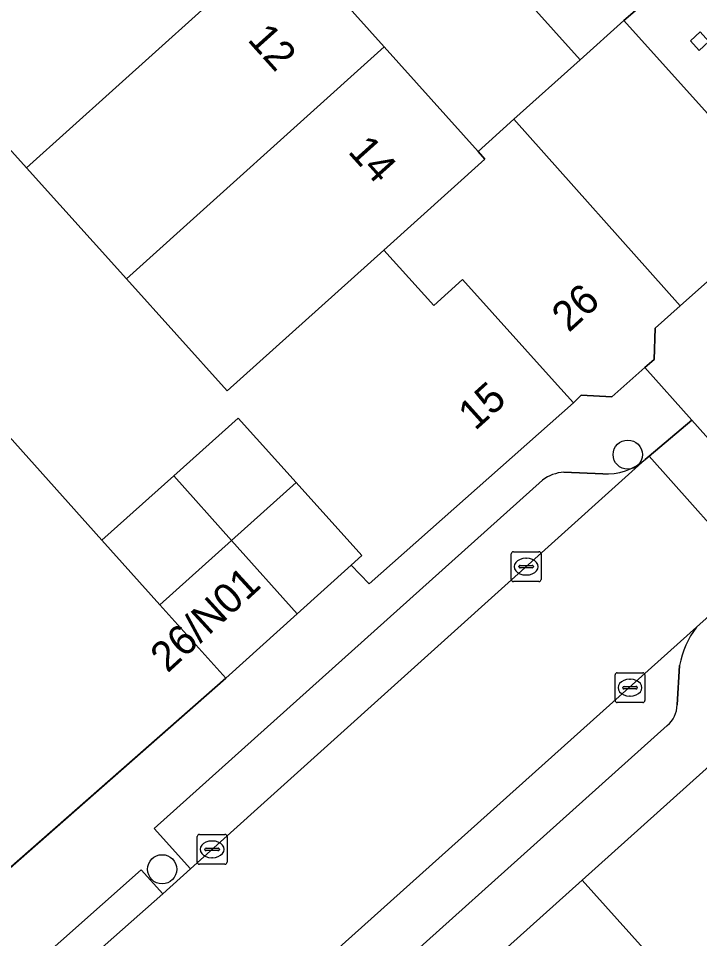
# Model space of a CAD drawing. Extents: x 162172 to 163187, y 382874 to 383685.
# Drawn here: x 162772.35 to 162795.16, y 383446.89 to 383477.69 of the extents above; entities that cross this region are included whole.
import ezdxf

# ---------------------------------------------------------------- set-up
doc = ezdxf.new("R2010")
doc.units = 0
for name, color, linetype in [('IMGEO_Boom', 7, 'Continuous'), ('IMGEO_Erf', 7, 'Continuous'), ('IMGEO_Kolk', 7, 'Continuous'), ('IMGEO_Muur', 7, 'Continuous'), ('IMGEO_Pand', 7, 'Continuous'), ('IMGEO_Pand_nummerreeks', 7, 'Continuous'), ('IMGEO_Pand_overbouw', 7, 'Continuous'), ('IMGEO_Parkeervlak_open', 7, 'Continuous'), ('IMGEO_Rijbaan_lokaal_open', 7, 'Continuous'), ('IMGEO_Voetpad_open', 7, 'Continuous')]:
    doc.layers.add(name, color=color, linetype=linetype)

msp = doc.modelspace()

# ---------------------------------------------------------------- linework, layer by layer
at = {"layer": 'IMGEO_Boom'}
for centre in [(162792.75, 383463.084), (162777.159, 383449.206)]:
    msp.add_circle(centre, 0.489, dxfattribs=at)
at = {"layer": 'IMGEO_Erf'}
msp.add_lwpolyline([(162767.897, 383495.346), (162771.236, 383491.625), (162774.575, 383487.903), (162777.914, 383484.182), (162781.254, 383480.46), (162784.593, 383476.739), (162787.737, 383473.234), (162788.939, 383474.311), (162791.154, 383476.295), (162767.726, 383502.35), (162764.343, 383499.308)], close=True, dxfattribs=at)
msp.add_lwpolyline([(162769.773, 383466.217), (162775.143, 383460.218), (162777.548, 383462.374), (162779.708, 383464.311), (162781.642, 383462.149), (162783.841, 383459.711), (162783.484, 383459.388), (162784.091, 383458.764), (162790.936, 383464.82), (162790.302, 383465.524), (162787.221, 383468.943), (162786.255, 383468.073), (162784.581, 383469.93), (162779.338, 383465.217), (162775.962, 383468.97), (162772.618, 383472.688), (162769.274, 383476.405)], dxfattribs=at)
at = {"layer": 'IMGEO_Kolk'}
for p, q in [((162788.848, 383458.91), (162788.848, 383459.762)), ((162788.923, 383459.836), (162789.775, 383459.836)), ((162789.849, 383459.762), (162789.849, 383458.91)), ((162789.336, 383459.616), (162789.361, 383459.616)), ((162789.107, 383459.33), (162789.107, 383459.342)), ((162789.545, 383459.293), (162789.147, 383459.293)), ((162789.15, 383459.379), (162789.548, 383459.379)), ((162789.591, 383459.342), (162789.591, 383459.33)), ((162789.775, 383458.836), (162788.923, 383458.836)), ((162789.359, 383459.056), (162789.334, 383459.056)), ((162792.399, 383455.785), (162793.251, 383455.785)), ((162792.324, 383454.859), (162792.324, 383455.711)), ((162792.812, 383455.565), (162792.837, 383455.565)), ((162793.325, 383455.711), (162793.325, 383454.859)), ((162792.583, 383455.279), (162792.583, 383455.291)), ((162793.021, 383455.242), (162792.623, 383455.242)), ((162792.626, 383455.328), (162793.024, 383455.328)), ((162793.067, 383455.291), (162793.067, 383455.279)), ((162792.835, 383455.005), (162792.81, 383455.005)), ((162793.251, 383454.785), (162792.399, 383454.785)), ((162778.332, 383449.447), (162778.332, 383450.299)), ((162778.407, 383450.373), (162779.259, 383450.373)), ((162779.333, 383450.299), (162779.333, 383449.447)), ((162778.634, 383449.916), (162779.032, 383449.916)), ((162778.82, 383450.153), (162778.845, 383450.153)), ((162778.591, 383449.867), (162778.591, 383449.879)), ((162779.029, 383449.83), (162778.631, 383449.83)), ((162778.843, 383449.593), (162778.818, 383449.593)), ((162779.075, 383449.879), (162779.075, 383449.867)), ((162779.259, 383449.373), (162778.407, 383449.373))]:
    msp.add_line(p, q, dxfattribs=at)
for points in [[(162788.848, 383458.91), (162788.848, 383459.762)], [(162788.923, 383459.836), (162789.775, 383459.836)], [(162789.849, 383459.762), (162789.849, 383458.91)], [(162789.775, 383458.836), (162788.923, 383458.836)], [(162792.399, 383455.785), (162793.251, 383455.785)], [(162792.324, 383454.859), (162792.324, 383455.711)], [(162793.325, 383455.711), (162793.325, 383454.859)], [(162793.251, 383454.785), (162792.399, 383454.785)], [(162778.332, 383449.447), (162778.332, 383450.299)], [(162778.407, 383450.373), (162779.259, 383450.373)], [(162779.333, 383450.299), (162779.333, 383449.447)], [(162779.259, 383449.373), (162778.407, 383449.373)]]:
    msp.add_lwpolyline(points, dxfattribs=at)
for centre, radius, start, end in [((162788.925, 383459.76), 0.0765, 91.552, 178.448), ((162788.925, 383459.76), 0.0765, 91.552, 178.448), ((162789.773, 383459.76), 0.0765, 1.552, 88.448), ((162789.773, 383459.76), 0.0765, 1.552, 88.448), ((162789.147, 383459.339), 0.0403, 85.8775, 175.7526), ((162789.144, 383459.329), 0.0366, 178.938, 274.7102), ((162789.548, 383459.336), 0.043, 264.8664, 352.4533), ((162789.552, 383459.341), 0.0386, 1.7309, 96.639), ((162788.925, 383458.912), 0.0765, 181.552, 268.448), ((162788.925, 383458.912), 0.0765, 181.552, 268.448), ((162789.773, 383458.912), 0.0765, 271.552, 358.448), ((162789.773, 383458.912), 0.0765, 271.552, 358.448), ((162792.401, 383455.709), 0.0765, 91.552, 178.448), ((162792.401, 383455.709), 0.0765, 91.552, 178.448), ((162793.249, 383455.709), 0.0765, 1.552, 88.448), ((162793.249, 383455.709), 0.0765, 1.552, 88.448), ((162792.623, 383455.288), 0.0403, 85.8775, 175.7526), ((162792.62, 383455.278), 0.0366, 178.938, 274.7102), ((162793.024, 383455.285), 0.043, 264.8664, 352.4533), ((162793.028, 383455.29), 0.0386, 1.7309, 96.639), ((162792.401, 383454.861), 0.0765, 181.552, 268.448), ((162792.401, 383454.861), 0.0765, 181.552, 268.448), ((162793.249, 383454.861), 0.0765, 271.552, 358.448), ((162793.249, 383454.861), 0.0765, 271.552, 358.448), ((162778.409, 383450.297), 0.0765, 91.552, 178.448), ((162778.409, 383450.297), 0.0765, 91.552, 178.448), ((162779.257, 383450.297), 0.0765, 1.552, 88.448), ((162779.257, 383450.297), 0.0765, 1.552, 88.448), ((162778.631, 383449.876), 0.0403, 85.8775, 175.7526), ((162779.036, 383449.878), 0.0386, 1.7309, 96.639), ((162778.628, 383449.866), 0.0366, 178.938, 274.7102), ((162779.032, 383449.873), 0.043, 264.8664, 352.4533), ((162778.409, 383449.449), 0.0765, 181.552, 268.448), ((162778.409, 383449.449), 0.0765, 181.552, 268.448), ((162779.257, 383449.449), 0.0765, 271.552, 358.448), ((162779.257, 383449.449), 0.0765, 271.552, 358.448)]:
    msp.add_arc(centre, radius, start, end, dxfattribs=at)
for centre, major_axis, ratio, start_param, end_param in [((162789.335, 383459.336), (-0.387, 0.002), 0.722429, 4.712389, 7.853982), ((162789.36, 383459.336), (-0.39, 0.002), 0.717154, 1.570796, 4.712389), ((162792.811, 383455.285), (-0.387, 0.002), 0.722429, 4.712389, 7.853982), ((162792.836, 383455.285), (-0.39, 0.002), 0.717154, 1.570796, 4.712389), ((162778.819, 383449.873), (-0.387, 0.002), 0.722429, 4.712389, 7.853982), ((162778.844, 383449.873), (-0.39, 0.002), 0.717154, 1.570796, 4.712389)]:
    msp.add_ellipse(centre, major_axis=major_axis, ratio=ratio, start_param=start_param, end_param=end_param, dxfattribs=at)
at = {"layer": 'IMGEO_Muur'}
for points in [[(162769.773, 383466.217), (162775.143, 383460.218)], [(162790.936, 383464.82), (162784.091, 383458.764)], [(162784.091, 383458.764), (162783.484, 383459.388)], [(162779.292, 383455.603), (162770.085, 383447.524)]]:
    msp.add_lwpolyline(points, dxfattribs=at)
at = {"layer": 'IMGEO_Pand'}
for points in [[(162772.618, 383472.688), (162781.254, 383480.46), (162777.914, 383484.182), (162769.274, 383476.405)], [(162772.618, 383472.688), (162775.962, 383468.97), (162784.593, 383476.739), (162781.254, 383480.46)], [(162792.623, 383477.611), (162791.154, 383476.295), (162788.939, 383474.311), (162794.503, 383468.063), (162798.228, 383471.38)], [(162795.171, 383477.238), (162794.851, 383476.94), (162795.14, 383476.615), (162795.46, 383476.913)], [(162784.581, 383469.93), (162787.969, 383472.975), (162787.737, 383473.234), (162784.593, 383476.739), (162775.962, 383468.97), (162779.338, 383465.217)], [(162784.581, 383469.93), (162786.255, 383468.073), (162787.221, 383468.943), (162790.302, 383465.524), (162790.936, 383464.82), (162791.192, 383465.075), (162792.222, 383465.021), (162793.322, 383465.996), (162793.633, 383466.272), (162793.67, 383467.321), (162794.503, 383468.063), (162788.939, 383474.311), (162787.737, 383473.234), (162787.969, 383472.975)], [(162779.485, 383460.216), (162781.642, 383462.149), (162779.708, 383464.311), (162777.548, 383462.374)], [(162779.485, 383460.216), (162777.548, 383462.374), (162775.143, 383460.218), (162777.082, 383458.062)], [(162779.485, 383460.216), (162781.682, 383457.754), (162783.484, 383459.388), (162783.841, 383459.711), (162781.642, 383462.149)], [(162779.485, 383460.216), (162777.082, 383458.062), (162779.292, 383455.603), (162781.682, 383457.754)], [(162800.782, 383445.227), (162803.871, 383448), (162805.073, 383446.661), (162808.164, 383449.436), (162804.086, 383453.979), (162800.432, 383450.699), (162797.453, 383453.902), (162801.107, 383457.182), (162801.317, 383457.36), (162801.215, 383457.473), (162801.008, 383457.285), (162800.833, 383457.464), (162791.223, 383448.84), (162797.285, 383442.087)], [(162791.223, 383448.84), (162786.98, 383445.032), (162793.043, 383438.279), (162797.285, 383442.087)]]:
    msp.add_lwpolyline(points, close=True, dxfattribs=at)
at = {"layer": 'IMGEO_Pand_overbouw'}
msp.add_lwpolyline([(162792.623, 383477.611), (162798.228, 383471.38), (162799.083, 383472.212), (162799.404, 383472.51), (162802.031, 383474.843), (162802.351, 383475.14), (162803.286, 383475.971), (162797.681, 383482.143), (162796.774, 383481.341), (162796.453, 383481.043), (162793.853, 383478.709), (162793.533, 383478.411)], close=True, dxfattribs=at)
at = {"layer": 'IMGEO_Parkeervlak_open'}
msp.add_lwpolyline([(162765.742, 383470.752), (162763.055, 383473.672), (162761.135, 383475.807), (162758.998, 383478.185), (162756.409, 383481.147), (162754.474, 383483.265), (162752.318, 383485.624), (162750.865, 383487.213), (162742.646, 383479.855), (162756.339, 383464.558), (162770.764, 383448.12), (162779.292, 383455.603), (162777.082, 383458.062), (162775.143, 383460.218), (162769.773, 383466.217), (162767.842, 383468.389)], close=True, dxfattribs=at)
for points in [[(162789.897, 383462.23), (162776.893, 383450.566), (162778.104, 383449.217), (162793.331, 383462.919)], [(162791.917, 383462.44), (162790.612, 383462.495)], [(162795.051, 383457.315), (162752.129, 383418.852), (162741.498, 383409.238)], [(162794.402, 383454.706), (162794.485, 383456.032)], [(162780.417, 383443.155), (162781.106, 383442.392), (162794.075, 383454.019)]]:
    msp.add_lwpolyline(points, dxfattribs=at)
for centre, radius, start, end in [((162792.027, 383464.443), 2.006, 266.8703, 310.5579), ((162790.671, 383461.238), 1.258, 92.6945, 127.9779), ((162797.546, 383455.448), 3.116, 143.1917, 169.1986), ((162793.506, 383454.711), 0.896, 309.425, 359.6677)]:
    msp.add_arc(centre, radius, start, end, dxfattribs=at)
at = {"layer": 'IMGEO_Rijbaan_lokaal_open'}
for points in [[(162814.328, 383474.613), (162810.977, 383478.382), (162809.262, 383480.35), (162808.208, 383480.423), (162807.002, 383479.326), (162803.286, 383475.971), (162802.351, 383475.14), (162802.031, 383474.843), (162799.404, 383472.51), (162799.083, 383472.212), (162798.228, 383471.38), (162794.503, 383468.063), (162793.67, 383467.321), (162793.633, 383466.272), (162793.322, 383465.996), (162794.891, 383464.244), (162798.454, 383460.252)], [(162797.001, 383459.063), (162798.454, 383460.252), (162794.891, 383464.244), (162793.464, 383463.039)], [(162795.051, 383457.315), (162797.001, 383459.063), (162793.464, 383463.039), (162793.331, 383462.919), (162778.104, 383449.217), (162777.177, 383448.382), (162773.133, 383444.8), (162772.219, 383443.956), (162733.422, 383409.153), (162733.42, 383409.152), (162736.967, 383405.198), (162741.498, 383409.238), (162752.129, 383418.852)]]:
    msp.add_lwpolyline(points, close=True, dxfattribs=at)
at = {"layer": 'IMGEO_Voetpad_open'}
for points in [[(162775.823, 383509.594), (162767.726, 383502.35), (162791.154, 383476.295), (162792.623, 383477.611), (162793.533, 383478.411), (162793.853, 383478.709), (162796.453, 383481.043), (162796.774, 383481.341), (162797.681, 383482.143), (162799.203, 383483.506)], [(162797.681, 383482.143), (162796.774, 383481.341), (162797.063, 383481.016), (162796.742, 383480.718), (162796.453, 383481.043), (162793.853, 383478.709), (162794.142, 383478.384), (162793.822, 383478.086), (162793.533, 383478.411), (162792.623, 383477.611), (162798.228, 383471.38), (162799.083, 383472.212), (162798.794, 383472.538), (162799.115, 383472.835), (162799.404, 383472.51), (162802.031, 383474.843), (162801.742, 383475.168), (162802.062, 383475.466), (162802.351, 383475.14), (162803.286, 383475.971)], [(162795.46, 383476.913), (162795.14, 383476.615), (162794.851, 383476.94), (162795.171, 383477.238)], [(162776.456, 383449.19), (162772.473, 383445.648), (162773.133, 383444.8), (162777.177, 383448.382)]]:
    msp.add_lwpolyline(points, close=True, dxfattribs=at)
for points in [[(162793.331, 383462.919), (162793.464, 383463.039), (162794.891, 383464.244), (162793.322, 383465.996), (162792.222, 383465.021), (162791.192, 383465.075), (162790.936, 383464.82), (162784.091, 383458.764), (162783.484, 383459.388), (162781.682, 383457.754), (162779.292, 383455.603), (162770.764, 383448.12)], [(162771.02, 383445.293), (162772.219, 383443.956), (162773.133, 383444.8), (162772.473, 383445.648), (162776.456, 383449.19), (162777.177, 383448.382), (162778.104, 383449.217), (162776.893, 383450.566), (162789.897, 383462.23)], [(162790.612, 383462.495), (162791.917, 383462.44)], [(162775.917, 383422.904), (162769.853, 383429.661), (162774.254, 383433.612), (162778.496, 383437.418), (162782.738, 383441.225), (162786.98, 383445.032), (162791.223, 383448.84), (162800.833, 383457.464), (162798.454, 383460.252), (162797.001, 383459.063), (162795.051, 383457.315)], [(162794.485, 383456.032), (162794.402, 383454.706)], [(162794.075, 383454.019), (162781.106, 383442.392), (162780.417, 383443.155)]]:
    msp.add_lwpolyline(points, dxfattribs=at)
for centre, radius, start, end in [((162792.027, 383464.443), 2.006, 266.8703, 310.5579), ((162790.671, 383461.238), 1.258, 92.6945, 127.9779), ((162797.546, 383455.448), 3.116, 143.1917, 169.1986), ((162793.506, 383454.711), 0.896, 309.425, 359.6677)]:
    msp.add_arc(centre, radius, start, end, dxfattribs=at)

# ---------------------------------------------------------------- texts
at = {"layer": 'IMGEO_Pand_nummerreeks'}
for s, rotation, p in [('12', 311.9, (162779.989, 383476.959)), ('14', 311.9, (162783.351, 383473.211)), ('15                             16', 42.078, (162787.638, 383463.863)), ('26', 42.4038, (162790.777, 383467.149)), ('26/N01', 42.4923, (162777.339, 383455.754))]:
    msp.add_text(s, height=1, rotation=rotation, dxfattribs=at).set_placement(p)

doc.saveas('drawing.dxf')
